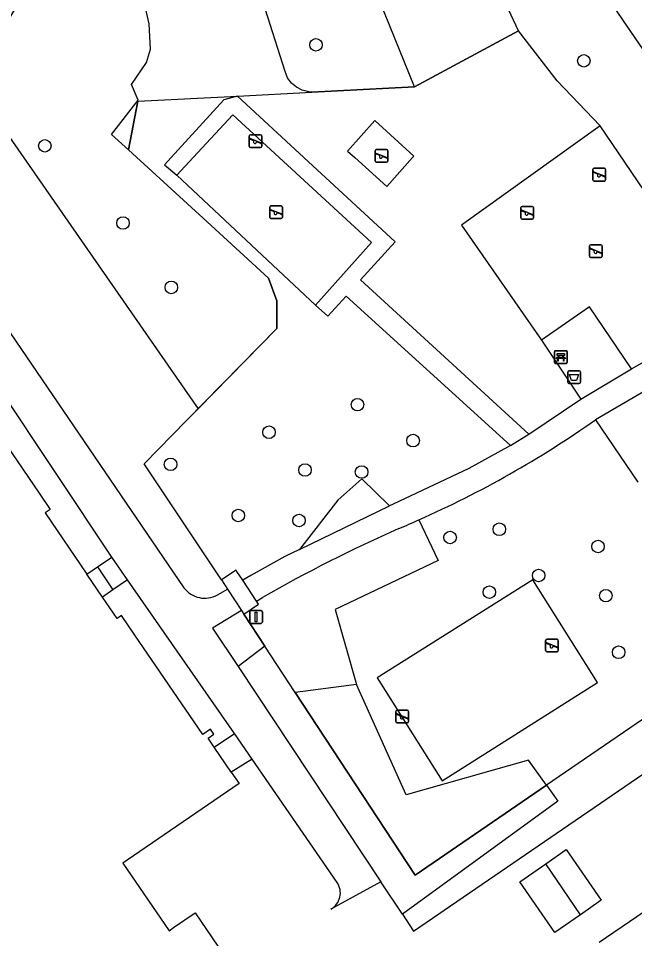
# Model space of a CAD drawing. Extents: x 157466 to 158888, y 383063 to 384677.
# Drawn here: x 158325.5 to 158373.7, y 383689 to 383760.9 of the extents above; entities that cross this region are included whole.
import ezdxf

# ---------------------------------------------------------------- set-up
doc = ezdxf.new("R2010")
doc.units = 0
for name, color, linetype in [('IMGEO_Afvalbak', 7, 'Continuous'), ('IMGEO_Bank', 7, 'Continuous'), ('IMGEO_Boom', 7, 'Continuous'), ('IMGEO_Groenvoorziening', 7, 'Continuous'), ('IMGEO_Hek', 7, 'Continuous'), ('IMGEO_Pand', 7, 'Continuous'), ('IMGEO_Speelvoorziening', 7, 'Continuous'), ('IMGEO_Verkeersbordpaal', 7, 'Continuous'), ('IMGEO_Voetpad_halfverhard', 7, 'Continuous'), ('IMGEO_Voetpad_open', 7, 'Continuous')]:
    doc.layers.add(name, color=color, linetype=linetype)

msp = doc.modelspace()

# ---------------------------------------------------------------- linework, layer by layer
at = {"layer": 'IMGEO_Afvalbak'}
for p, q in [((158368.433, 383732.451), (158368.433, 383733.251)), ((158368.433, 383733.251), (158368.433, 383732.451)), ((158368.533, 383733.351), (158369.323, 383733.351)), ((158369.323, 383733.351), (158368.533, 383733.351)), ((158369.423, 383733.251), (158369.423, 383732.451)), ((158369.423, 383732.451), (158369.423, 383733.251)), ((158369.323, 383732.351), (158368.533, 383732.351)), ((158368.533, 383732.351), (158369.323, 383732.351))]:
    msp.add_line(p, q, dxfattribs=at)
msp.add_lwpolyline([(158368.576, 383733.065), (158369.28, 383733.065), (158369.131, 383732.595), (158368.725, 383732.595), (158368.576, 383733.065)], dxfattribs=at)
for centre, start, end in [((158368.533, 383733.251), 90, 180), ((158368.533, 383733.251), 90, 180), ((158369.323, 383733.251), 0, 90), ((158369.323, 383733.251), 360, 90), ((158368.533, 383732.451), 180, 270), ((158368.533, 383732.451), 180, 270), ((158369.323, 383732.451), 270, 0), ((158369.323, 383732.451), 270, 0)]:
    msp.add_arc(centre, 0.1, start, end, dxfattribs=at)
at = {"layer": 'IMGEO_Bank'}
for p, q in [((158367.392, 383733.995), (158367.392, 383734.836)), ((158367.392, 383734.836), (158367.392, 383733.995)), ((158367.467, 383734.92), (158368.308, 383734.92)), ((158368.308, 383734.92), (158367.467, 383734.92)), ((158368.392, 383734.845), (158368.392, 383734.004)), ((158368.392, 383734.004), (158368.392, 383734.845)), ((158368.089, 383734.318), (158367.696, 383734.318)), ((158367.701, 383734.426), (158367.701, 383734.532)), ((158367.745, 383734.532), (158367.745, 383734.426)), ((158368.033, 383734.538), (158367.751, 383734.538)), ((158367.751, 383734.42), (158368.033, 383734.42)), ((158368.039, 383734.426), (158368.039, 383734.532)), ((158368.083, 383734.532), (158368.083, 383734.426)), ((158368.317, 383733.92), (158367.476, 383733.92)), ((158367.476, 383733.92), (158368.317, 383733.92))]:
    msp.add_line(p, q, dxfattribs=at)
for points in [[(158367.695, 383734.538), (158367.609, 383734.538), (158367.609, 383734.699), (158368.172, 383734.699), (158368.172, 383734.538), (158368.089, 383734.538)], [(158367.639, 383734.318), (158367.497, 383734.318), (158367.609, 383734.42), (158367.695, 383734.42)], [(158367.689, 383734.311), (158367.689, 383734.104), (158367.646, 383734.104), (158367.646, 383734.311)], [(158368.089, 383734.42), (158368.172, 383734.42), (158368.284, 383734.318), (158368.145, 383734.318)], [(158368.139, 383734.311), (158368.139, 383734.104), (158368.095, 383734.104), (158368.095, 383734.311)]]:
    msp.add_lwpolyline(points, dxfattribs=at)
for centre, radius, start, end in [((158367.47, 383734.842), 0.0779, 92.4484, 184.28452), ((158367.47, 383734.842), 0.0779, 92.4484, 184.28452), ((158368.314, 383734.842), 0.0779, 2.4484, 94.28452), ((158368.314, 383734.842), 0.0779, 2.4484, 94.28452), ((158367.47, 383733.998), 0.0779, 182.4484, 274.28452), ((158367.47, 383733.998), 0.0779, 182.4484, 274.28452), ((158367.639, 383734.311), 0.00671, 2.89567, 87.10433), ((158367.696, 383734.311), 0.00671, 92.89567, 177.10433), ((158367.694, 383734.531), 0.00671, 2.89567, 87.10433), ((158367.694, 383734.427), 0.00671, 272.89567, 357.10433), ((158367.751, 383734.531), 0.00671, 92.89567, 177.10433), ((158367.751, 383734.427), 0.00671, 182.89567, 267.10433), ((158368.033, 383734.531), 0.00671, 2.89567, 87.10433), ((158368.033, 383734.427), 0.00671, 272.89567, 357.10433), ((158368.09, 383734.531), 0.00671, 92.89567, 177.10433), ((158368.09, 383734.427), 0.00671, 182.89567, 267.10433), ((158368.088, 383734.311), 0.00671, 2.89567, 87.10433), ((158368.145, 383734.311), 0.00671, 92.89567, 177.10433), ((158368.314, 383733.998), 0.0779, 272.4484, 4.28452), ((158368.314, 383733.998), 0.0779, 272.4484, 4.28452)]:
    msp.add_arc(centre, radius, start, end, dxfattribs=at)
at = {"layer": 'IMGEO_Boom'}
for centre in [(158348.759, 383758.801), (158369.69, 383757.546), (158327.568, 383750.912), (158333.679, 383744.885), (158337.451, 383739.86), (158352.009, 383730.711), (158345.09, 383728.555), (158356.349, 383727.903), (158337.396, 383726.044), (158347.907, 383725.608), (158352.324, 383725.454), (158342.688, 383722.054), (158347.435, 383721.659), (158363.087, 383720.98), (158359.241, 383720.334), (158370.805, 383719.631), (158366.158, 383717.373), (158362.311, 383716.066), (158371.41, 383715.8), (158372.414, 383711.377)]:
    msp.add_circle(centre, 0.489, dxfattribs=at)
at = {"layer": 'IMGEO_Groenvoorziening'}
for points in [[(158364.589, 383759.9), (158361.895, 383765.648), (158360.266, 383770.197), (158360.104, 383770.649)], [(158356.469, 383755.532), (158352.104, 383766.271)], [(158334.12, 383750.607), (158332.791, 383751.81), (158334.867, 383754.492), (158334.342, 383755.707), (158335.525, 383757.421), (158335.831, 383758.461), (158335.729, 383760.44), (158335.26, 383762.521), (158334.199, 383764.378), (158332.852, 383765.317), (158331.363, 383765.643), (158329.241, 383765.255), (158327.956, 383764.603), (158326.446, 383763.215), (158325.206, 383761.562), (158322.692, 383757.441), (158322.427, 383756.197), (158322.692, 383754.891), (158323.059, 383754.054), (158339.545, 383730.388)], [(158348.434, 383755.111), (158348.189, 383755.128), (158347.69, 383755.25), (158347.233, 383755.485), (158346.843, 383755.818), (158346.541, 383756.233), (158346.343, 383756.707), (158344.617, 383762.172)], [(158356.469, 383755.532), (158364.589, 383759.9)], [(158370.973, 383752.484), (158367.614, 383755.986), (158364.589, 383759.9)], [(158348.434, 383755.111), (158356.469, 383755.532)], [(158334.12, 383750.607), (158334.827, 383754.399), (158342.629, 383754.785)], [(158342.629, 383754.785), (158348.434, 383755.111)], [(158354.305, 383747.743), (158356.3, 383750), (158356.405, 383750.119), (158353.363, 383752.893), (158351.23, 383750.503), (158351.79, 383750), (158354.305, 383747.743)], [(158370.973, 383752.484), (158360.141, 383744.729), (158366.372, 383735.75)], [(158378.281, 383736.362), (158374.382, 383747.457), (158370.973, 383752.484)], [(158339.545, 383730.388), (158345.693, 383736.647), (158345.691, 383738.81), (158345.039, 383740.595), (158340.568, 383744.695), (158334.12, 383750.607)], [(158337.882, 383748.618), (158348.721, 383738.464)], [(158341.383, 383717.025), (158335.329, 383726.095), (158338.648, 383729.474), (158339.545, 383730.388)], [(158370.6, 383729.526), (158373.91, 383724.664)], [(158354.494, 383722.802), (158352.349, 383724.914), (158350.458, 383723.258), (158347.473, 383719.408)], [(158356.803, 383721.712), (158358.311, 383718.553), (158350.254, 383714.711), (158351.916, 383708.871)], [(158355.51, 383690.928), (158356.391, 383689.6), (158400.646, 383719.878)], [(158343.034, 383717.001), (158342.58, 383717.692), (158342.515, 383717.791), (158341.383, 383717.025)], [(158341.383, 383717.025), (158341.846, 383716.314)], [(158353.54, 383709.37), (158358.611, 383701.336), (158370.767, 383709.009), (158365.696, 383717.043), (158353.54, 383709.37)], [(158343.113, 383714.359), (158344.262, 383715.131), (158344.109, 383715.365)], [(158342.929, 383714.642), (158343.113, 383714.359)], [(158343.113, 383714.359), (158344.764, 383711.846)], [(158344.764, 383711.846), (158342.671, 383710.268)], [(158347.137, 383708.234), (158344.764, 383711.846)], [(158381.285, 383710.915), (158366.774, 383700.999)], [(158351.916, 383708.871), (158347.137, 383708.234)], [(158366.774, 383700.999), (158365.365, 383702.958), (158355.81, 383700.254), (158351.916, 383708.871)], [(158347.137, 383708.234), (158356.502, 383693.98), (158366.774, 383700.999)], [(158366.774, 383700.999), (158367.673, 383699.749), (158355.51, 383690.928)], [(158355.51, 383690.928), (158353.836, 383693.449)]]:
    msp.add_lwpolyline(points, dxfattribs=at)
at = {"layer": 'IMGEO_Hek'}
for points in [[(158364.589, 383759.9), (158356.469, 383755.532)], [(158370.973, 383752.484), (158367.614, 383755.986), (158364.589, 383759.9)], [(158356.469, 383755.532), (158348.434, 383755.111)], [(158334.827, 383754.399), (158342.629, 383754.785)], [(158342.629, 383754.785), (158348.434, 383755.111)], [(158334.827, 383754.399), (158334.12, 383750.607), (158340.568, 383744.695)], [(158340.568, 383744.695), (158345.039, 383740.595), (158345.691, 383738.81), (158345.693, 383736.647), (158338.648, 383729.474)], [(158341.383, 383717.025), (158335.329, 383726.095), (158338.648, 383729.474)], [(158390.883, 383727.749), (158394.595, 383720.01), (158392.129, 383718.325), (158381.285, 383710.915), (158366.774, 383700.999), (158356.502, 383693.98), (158347.137, 383708.234), (158344.764, 383711.846), (158343.113, 383714.359)], [(158343.113, 383714.359), (158344.262, 383715.131)]]:
    msp.add_lwpolyline(points, dxfattribs=at)
at = {"layer": 'IMGEO_Pand'}
for points in [[(158321.157, 383732.507), (158327.122, 383723.79), (158327.984, 383722.53), (158327.584, 383722.256), (158330.852, 383717.479)], [(158332.077, 383715.688), (158330.852, 383717.479)], [(158340.798, 383703.978), (158340.323, 383704.673), (158340.786, 383704.99), (158340.526, 383705.371), (158339.913, 383704.952), (158334.602, 383712.714), (158333.553, 383714.246), (158333.22, 383714.018), (158332.077, 383715.688)], [(158342.143, 383702.012), (158340.798, 383703.978)], [(158342.143, 383702.012), (158342.745, 383701.132), (158334.012, 383695.157), (158333.666, 383694.92), (158337.279, 383689.638), (158337.628, 383689.877), (158339.317, 383691.032), (158341.984, 383687.134), (158335.712, 383682.842), (158335.028, 383683.84), (158322.155, 383675.032)], [(158366.711, 383694.858), (158368.309, 383695.967), (158371.051, 383692.017), (158369.424, 383690.889)], [(158369.424, 383690.889), (158367.423, 383689.501), (158364.682, 383693.449), (158366.711, 383694.858)], [(158369.424, 383690.889), (158366.711, 383694.858)], [(158370.89, 383688.745), (158376.197, 383692.373)]]:
    msp.add_lwpolyline(points, dxfattribs=at)
at = {"layer": 'IMGEO_Speelvoorziening'}
for p, q in [((158343.53, 383750.882), (158343.53, 383751.682)), ((158343.53, 383751.682), (158343.53, 383750.882)), ((158343.913, 383751.31), (158343.574, 383751.447)), ((158343.599, 383751.507), (158344.475, 383751.154)), ((158343.63, 383751.782), (158344.42, 383751.782)), ((158344.42, 383751.782), (158343.63, 383751.782)), ((158344.451, 383751.094), (158344.111, 383751.231)), ((158344.52, 383751.682), (158344.52, 383750.882)), ((158344.52, 383750.882), (158344.52, 383751.682)), ((158344.42, 383750.782), (158343.63, 383750.782)), ((158343.63, 383750.782), (158344.42, 383750.782)), ((158353.376, 383749.727), (158353.376, 383750.527)), ((158353.376, 383750.527), (158353.376, 383749.727)), ((158353.476, 383750.627), (158354.266, 383750.627)), ((158354.266, 383750.627), (158353.476, 383750.627)), ((158354.366, 383750.527), (158354.366, 383749.727)), ((158354.366, 383749.727), (158354.366, 383750.527)), ((158353.759, 383750.155), (158353.42, 383750.292)), ((158353.445, 383750.352), (158354.321, 383749.999)), ((158354.297, 383749.939), (158353.957, 383750.076)), ((158354.266, 383749.627), (158353.476, 383749.627)), ((158353.476, 383749.627), (158354.266, 383749.627)), ((158370.406, 383748.263), (158370.406, 383749.063)), ((158370.406, 383749.063), (158370.406, 383748.263)), ((158370.506, 383749.163), (158371.296, 383749.163)), ((158371.296, 383749.163), (158370.506, 383749.163)), ((158371.396, 383749.063), (158371.396, 383748.263)), ((158371.396, 383748.263), (158371.396, 383749.063)), ((158370.789, 383748.691), (158370.45, 383748.828)), ((158370.475, 383748.888), (158371.351, 383748.535)), ((158371.327, 383748.475), (158370.987, 383748.612)), ((158371.296, 383748.163), (158370.506, 383748.163)), ((158370.506, 383748.163), (158371.296, 383748.163)), ((158345.241, 383746.229), (158346.031, 383746.229)), ((158346.031, 383746.229), (158345.241, 383746.229)), ((158364.863, 383746.187), (158365.653, 383746.187)), ((158365.653, 383746.187), (158364.863, 383746.187)), ((158345.141, 383745.329), (158345.141, 383746.129)), ((158345.141, 383746.129), (158345.141, 383745.329)), ((158345.524, 383745.757), (158345.185, 383745.894)), ((158345.21, 383745.954), (158346.086, 383745.601)), ((158346.062, 383745.541), (158345.722, 383745.678)), ((158346.131, 383746.129), (158346.131, 383745.329)), ((158346.131, 383745.329), (158346.131, 383746.129)), ((158364.763, 383745.287), (158364.763, 383746.087)), ((158364.763, 383746.087), (158364.763, 383745.287)), ((158365.146, 383745.715), (158364.807, 383745.852)), ((158364.832, 383745.912), (158365.708, 383745.559)), ((158365.684, 383745.499), (158365.344, 383745.636)), ((158365.753, 383746.087), (158365.753, 383745.287)), ((158365.753, 383745.287), (158365.753, 383746.087)), ((158346.031, 383745.229), (158345.241, 383745.229)), ((158345.241, 383745.229), (158346.031, 383745.229)), ((158365.653, 383745.187), (158364.863, 383745.187)), ((158364.863, 383745.187), (158365.653, 383745.187)), ((158370.139, 383742.296), (158370.139, 383743.096)), ((158370.139, 383743.096), (158370.139, 383742.296)), ((158370.522, 383742.724), (158370.183, 383742.861)), ((158370.208, 383742.921), (158371.084, 383742.568)), ((158370.239, 383743.196), (158371.029, 383743.196)), ((158371.029, 383743.196), (158370.239, 383743.196)), ((158371.06, 383742.508), (158370.72, 383742.645)), ((158371.129, 383743.096), (158371.129, 383742.296)), ((158371.129, 383742.296), (158371.129, 383743.096)), ((158371.029, 383742.196), (158370.239, 383742.196)), ((158370.239, 383742.196), (158371.029, 383742.196)), ((158366.808, 383712.404), (158367.598, 383712.404)), ((158367.598, 383712.404), (158366.808, 383712.404)), ((158366.708, 383711.504), (158366.708, 383712.304)), ((158366.708, 383712.304), (158366.708, 383711.504)), ((158367.091, 383711.932), (158366.752, 383712.069)), ((158366.777, 383712.129), (158367.653, 383711.776)), ((158367.629, 383711.716), (158367.289, 383711.853)), ((158367.698, 383712.304), (158367.698, 383711.504)), ((158367.698, 383711.504), (158367.698, 383712.304)), ((158367.598, 383711.404), (158366.808, 383711.404)), ((158366.808, 383711.404), (158367.598, 383711.404)), ((158354.997, 383705.964), (158354.997, 383706.764)), ((158354.997, 383706.764), (158354.997, 383705.964)), ((158355.097, 383706.864), (158355.887, 383706.864)), ((158355.887, 383706.864), (158355.097, 383706.864)), ((158355.987, 383706.764), (158355.987, 383705.964)), ((158355.987, 383705.964), (158355.987, 383706.764)), ((158355.38, 383706.392), (158355.041, 383706.529)), ((158355.066, 383706.589), (158355.942, 383706.236)), ((158355.918, 383706.176), (158355.578, 383706.313)), ((158355.887, 383705.864), (158355.097, 383705.864)), ((158355.097, 383705.864), (158355.887, 383705.864))]:
    msp.add_line(p, q, dxfattribs=at)
for centre, radius, start, end in [((158343.63, 383751.682), 0.1, 90, 180), ((158343.63, 383751.682), 0.1, 90, 180), ((158343.587, 383751.477), 0.0327, 68.07798, 248.07798), ((158343.992, 383751.22), 0.12, 130.99278, 5.16318), ((158344.42, 383751.682), 0.1, 0, 90), ((158344.42, 383751.682), 0.1, 360, 90), ((158343.63, 383750.882), 0.1, 180, 270), ((158343.63, 383750.882), 0.1, 180, 270), ((158344.42, 383750.882), 0.1, 270, 0), ((158344.42, 383750.882), 0.1, 270, 0), ((158344.463, 383751.124), 0.0327, 248.07798, 68.07798), ((158353.476, 383750.527), 0.1, 90, 180), ((158353.476, 383750.527), 0.1, 90, 180), ((158354.266, 383750.527), 0.1, 0, 90), ((158354.266, 383750.527), 0.1, 360, 90), ((158353.433, 383750.322), 0.0327, 68.07798, 248.07798), ((158353.838, 383750.065), 0.12, 130.99278, 5.16318), ((158354.309, 383749.969), 0.0327, 248.07798, 68.07798), ((158353.476, 383749.727), 0.1, 180, 270), ((158353.476, 383749.727), 0.1, 180, 270), ((158354.266, 383749.727), 0.1, 270, 0), ((158354.266, 383749.727), 0.1, 270, 0), ((158370.506, 383749.063), 0.1, 90, 180), ((158370.506, 383749.063), 0.1, 90, 180), ((158371.296, 383749.063), 0.1, 0, 90), ((158371.296, 383749.063), 0.1, 360, 90), ((158370.463, 383748.858), 0.0327, 68.07798, 248.07798), ((158370.868, 383748.601), 0.12, 130.99278, 5.16318), ((158371.339, 383748.505), 0.0327, 248.07798, 68.07798), ((158370.506, 383748.263), 0.1, 180, 270), ((158370.506, 383748.263), 0.1, 180, 270), ((158371.296, 383748.263), 0.1, 270, 0), ((158371.296, 383748.263), 0.1, 270, 0), ((158345.241, 383746.129), 0.1, 90, 180), ((158345.241, 383746.129), 0.1, 90, 180), ((158346.031, 383746.129), 0.1, 0, 90), ((158346.031, 383746.129), 0.1, 360, 90), ((158364.863, 383746.087), 0.1, 90, 180), ((158364.863, 383746.087), 0.1, 90, 180), ((158365.653, 383746.087), 0.1, 0, 90), ((158365.653, 383746.087), 0.1, 360, 90), ((158345.198, 383745.924), 0.0327, 68.07798, 248.07798), ((158345.603, 383745.667), 0.12, 130.99278, 5.16318), ((158346.074, 383745.571), 0.0327, 248.07798, 68.07798), ((158364.82, 383745.882), 0.0327, 68.07798, 248.07798), ((158365.225, 383745.625), 0.12, 130.99278, 5.16318), ((158365.696, 383745.529), 0.0327, 248.07798, 68.07798), ((158345.241, 383745.329), 0.1, 180, 270), ((158345.241, 383745.329), 0.1, 180, 270), ((158346.031, 383745.329), 0.1, 270, 0), ((158346.031, 383745.329), 0.1, 270, 0), ((158364.863, 383745.287), 0.1, 180, 270), ((158364.863, 383745.287), 0.1, 180, 270), ((158365.653, 383745.287), 0.1, 270, 0), ((158365.653, 383745.287), 0.1, 270, 0), ((158370.239, 383743.096), 0.1, 90, 180), ((158370.239, 383743.096), 0.1, 90, 180), ((158370.196, 383742.891), 0.0327, 68.07798, 248.07798), ((158370.601, 383742.634), 0.12, 130.99278, 5.16318), ((158371.029, 383743.096), 0.1, 0, 90), ((158371.029, 383743.096), 0.1, 360, 90), ((158371.072, 383742.538), 0.0327, 248.07798, 68.07798), ((158370.239, 383742.296), 0.1, 180, 270), ((158370.239, 383742.296), 0.1, 180, 270), ((158371.029, 383742.296), 0.1, 270, 0), ((158371.029, 383742.296), 0.1, 270, 0), ((158366.808, 383712.304), 0.1, 90, 180), ((158366.808, 383712.304), 0.1, 90, 180), ((158367.598, 383712.304), 0.1, 0, 90), ((158367.598, 383712.304), 0.1, 360, 90), ((158366.765, 383712.099), 0.0327, 68.07798, 248.07798), ((158367.17, 383711.842), 0.12, 130.99278, 5.16318), ((158367.641, 383711.746), 0.0327, 248.07798, 68.07798), ((158366.808, 383711.504), 0.1, 180, 270), ((158366.808, 383711.504), 0.1, 180, 270), ((158367.598, 383711.504), 0.1, 270, 0), ((158367.598, 383711.504), 0.1, 270, 0), ((158355.097, 383706.764), 0.1, 90, 180), ((158355.097, 383706.764), 0.1, 90, 180), ((158355.887, 383706.764), 0.1, 0, 90), ((158355.887, 383706.764), 0.1, 360, 90), ((158355.097, 383705.964), 0.1, 180, 270), ((158355.097, 383705.964), 0.1, 180, 270), ((158355.054, 383706.559), 0.0327, 68.07798, 248.07798), ((158355.459, 383706.302), 0.12, 130.99278, 5.16318), ((158355.887, 383705.964), 0.1, 270, 0), ((158355.887, 383705.964), 0.1, 270, 0), ((158355.93, 383706.206), 0.0327, 248.07798, 68.07798)]:
    msp.add_arc(centre, radius, start, end, dxfattribs=at)
at = {"layer": 'IMGEO_Verkeersbordpaal'}
for p, q in [((158343.679, 383714.634), (158344.469, 383714.634)), ((158344.469, 383714.634), (158343.679, 383714.634)), ((158343.579, 383713.734), (158343.579, 383714.534)), ((158343.579, 383714.534), (158343.579, 383713.734)), ((158344.569, 383714.534), (158344.569, 383713.734)), ((158344.569, 383713.734), (158344.569, 383714.534)), ((158344.469, 383713.634), (158343.679, 383713.634)), ((158343.679, 383713.634), (158344.469, 383713.634))]:
    msp.add_line(p, q, dxfattribs=at)
msp.add_lwpolyline([(158343.999, 383714.509), (158344.149, 383714.509), (158344.149, 383713.759), (158343.999, 383713.759), (158343.999, 383714.509)], dxfattribs=at)
for centre, start, end in [((158343.679, 383714.534), 90, 180), ((158343.679, 383714.534), 90, 180), ((158344.469, 383714.534), 0, 90), ((158344.469, 383714.534), 360, 90), ((158343.679, 383713.734), 180, 270), ((158343.679, 383713.734), 180, 270), ((158344.469, 383713.734), 270, 0), ((158344.469, 383713.734), 270, 0)]:
    msp.add_arc(centre, 0.1, start, end, dxfattribs=at)
at = {"layer": 'IMGEO_Voetpad_halfverhard'}
for points in [[(158318.724, 383745.281), (158338.437, 383716.41), (158338.553, 383716.269), (158338.682, 383716.139), (158338.822, 383716.021), (158338.971, 383715.916), (158339.13, 383715.825), (158339.296, 383715.748), (158339.468, 383715.686), (158339.645, 383715.64), (158339.825, 383715.61), (158340.007, 383715.597), (158340.19, 383715.599), (158340.372, 383715.618), (158340.552, 383715.653), (158340.727, 383715.704), (158340.897, 383715.771), (158340.938, 383715.789), (158341.846, 383716.314)], [(158332.805, 383718.8), (158319.563, 383738.628)], [(158373.413, 383733.517), (158378.282, 383736.225)], [(158378.67, 383734.233), (158371.676, 383730.155), (158370.6, 383729.526)], [(158365.395, 383728.404), (158369.471, 383731.127)], [(158363.952, 383727.521), (158360.711, 383725.717), (158354.787, 383722.944), (158354.494, 383722.802)], [(158347.473, 383719.408), (158354.494, 383722.802)], [(158347.473, 383719.408), (158346.335, 383718.858), (158343.659, 383717.362), (158343.034, 383717.001)], [(158342.391, 383705.036), (158334.017, 383717.038)], [(158344.109, 383715.365), (158343.034, 383717.001)], [(158341.846, 383716.314), (158342.929, 383714.642)], [(158344.109, 383715.365), (158344.576, 383715.651)], [(158342.929, 383714.642), (158340.681, 383713.265), (158342.671, 383710.268)], [(158342.671, 383710.268), (158353.836, 383693.449)], [(158350.418, 383693.398), (158343.779, 383703.038)], [(158353.836, 383693.449), (158349.926, 383691.318)]]:
    msp.add_lwpolyline(points, dxfattribs=at)
for centre, radius, start, end in [((158323.819, 383796.039), 81.316, 293.93026, 305.12027), ((158403.392, 383612.466), 118.771, 113.91858, 119.68345), ((158325.594, 383791.92), 76.832, 292.69551, 293.96652), ((158349.202, 383692.588), 1.462, 299.70917, 33.67471)]:
    msp.add_arc(centre, radius, start, end, dxfattribs=at)
at = {"layer": 'IMGEO_Voetpad_open'}
for points in [[(158363.686, 383774.013), (158366.318, 383770.192), (158372.705, 383760.759), (158380.076, 383750), (158385.839, 383741.558)], [(158342.629, 383754.785), (158341.566, 383754.496), (158337.445, 383750), (158336.932, 383749.44), (158337.882, 383748.618)], [(158365.395, 383728.404), (158352.244, 383740.443), (158354.942, 383743.425), (158347.815, 383750), (158342.629, 383754.785)], [(158337.882, 383748.618), (158339.166, 383750), (158342.252, 383753.322), (158345.871, 383750), (158353.106, 383743.359), (158348.721, 383738.464)], [(158348.721, 383738.464), (158349.689, 383737.616), (158351.124, 383739.178), (158363.952, 383727.521)], [(158373.413, 383733.517), (158370.139, 383738.337), (158366.372, 383735.75)], [(158366.372, 383735.75), (158369.471, 383731.127)], [(158369.471, 383731.127), (158373.413, 383733.517)], [(158363.952, 383727.521), (158365.395, 383728.404)], [(158331.682, 383718.04), (158332.805, 383718.8)], [(158334.017, 383717.038), (158332.805, 383718.8)], [(158330.852, 383717.479), (158331.682, 383718.04)], [(158331.682, 383718.04), (158332.895, 383716.257)], [(158334.017, 383717.038), (158332.895, 383716.257)], [(158332.895, 383716.257), (158332.077, 383715.688)], [(158340.798, 383703.978), (158342.391, 383705.036)], [(158343.779, 383703.038), (158342.391, 383705.036)], [(158343.779, 383703.038), (158342.143, 383702.012)]]:
    msp.add_lwpolyline(points, dxfattribs=at)

doc.saveas('drawing.dxf')
